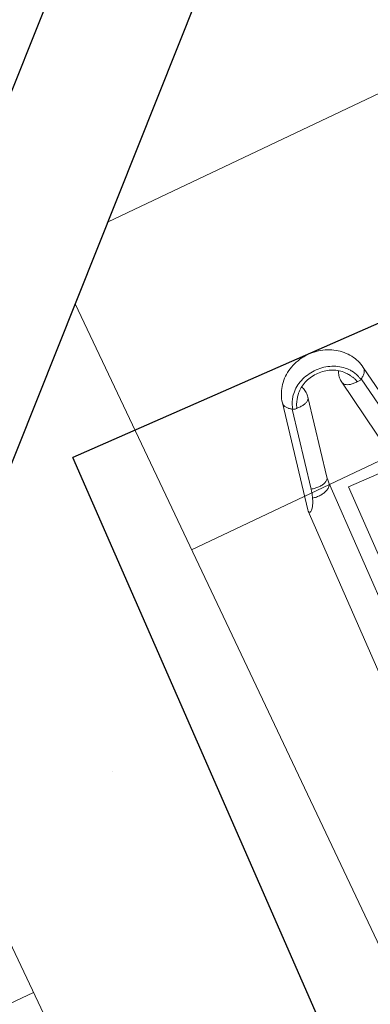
# Model space of a CAD drawing. Header units: metres. Extents: x 134157 to 138734, y 451157 to 455772.
# Tile 477 of 656: x 136617.244 to 136617.499, y 453792.23 to 453792.946. Entities that reach past the tile are written whole.
import ezdxf

# ---------------------------------------------------------------- set-up
doc = ezdxf.new("R2010")
doc.units = ezdxf.units.M
doc.linetypes.add('HIDDEN__G5', pattern=[1.125, 0.75, -0.375])
doc.layers.add('-DR-alg-hulplijnen', color=210, linetype='Continuous', plot=False)
doc.layers.add('-DR-nw-gr-arc-gras', color=7, linetype='Continuous', true_color=0xb5d5a4)
for name, color, linetype in [('-DR-nw-inr-fietsparkeren Tulip enkele beugel', 2, 'Continuous'), ('-DR-nw-maatvoering', 3, 'Continuous'), ('-DR-nw-vh-band 10x20 ob', 2, 'HIDDEN__G5'), ('-DR-nw-vh-kantverharding', 3, 'Continuous'), ('VELOPA-FIG25', 1, 'Continuous')]:
    doc.layers.add(name, color=color, linetype=linetype)
doc.layers.add('-DR-nw-vh-arc-sbs df bruinrood Broeder Alarmstraat', color=7, linetype='Continuous', lineweight=9, true_color=0xd8beb6)
doc.styles.add('2-5TXT', font='arial.ttf')
doc.styles.add('Drong', font='txt', dxfattribs={"height": 1.8})
doc.dimstyles.new('Drong', dxfattribs={"dimtxt": 1.8, "dimasz": 2.5, "dimexe": 0, "dimexo": 0, "dimgap": 0.9, "dimtad": 1, "dimzin": 0, "dimdsep": 46, "dimtxsty": 'Drong', "dimblk": 'dimblk-wit', "dimcen": 0, "dimse1": 1, "dimse2": 1, "dimclrd": 256, "dimclre": 1, "dimclrt": 7, "dimadec": 0, "dimazin": 0, "dimtfac": 1, "dimtmove": 0, "dimatfit": 3, "dimfxl": 1, "dimtolj": 1, "dimtzin": 0, "dimarcsym": 0})
doc.dimstyles.new('VELOPA-drukwerk', dxfattribs={"dimscale": 0, "dimtxt": 2.5, "dimasz": 2, "dimexe": 1, "dimexo": 1, "dimgap": 1, "dimtad": 1, "dimdec": 0, "dimdsep": 46, "dimtxsty": '2-5TXT', "dimcen": 8, "dimadec": 1, "dimazin": 0, "dimtfac": 1, "dimtdec": 0, "dimtmove": 0, "dimatfit": 3, "dimfxl": 1, "dimtolj": 1, "dimtzin": 0, "dimarcsym": 0})
pattern_1 = [(115.3356253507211, (136419.7180158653, 453326.2367068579), (-0.2236810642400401, -0.1059037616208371), [0.06, -0.187485]), (205.3356253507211, (136419.7180158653, 453326.2367068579), (0.1059037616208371, -0.22368106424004), [0.06, -0.187485])]

# ---------------------------------------------------------------- blocks, each defined once
blk = doc.blocks.new('*D482')
at = {"layer": '-DR-alg-hulplijnen', "color": 0, "lineweight": -2, "ltscale": 4, "transparency": 16777216}
for p, q in [((-1.268533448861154e-15, -770.7167233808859), (-1.92714493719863e-14, -1064.726652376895)), ((3625, -770.7167233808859), (3625, -1064.726652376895)), ((41.43344676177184, -1044.009928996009), (3583.566553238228, -1044.009928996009))]:
    blk.add_line(p, q, dxfattribs=at)
at = {"layer": '-DR-alg-hulplijnen', "color": 0, "ltscale": 4, "transparency": 16777216}
for points in [[(41.43344676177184, -1037.104354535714), (41.43344676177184, -1050.915503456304), (-1.800291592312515e-14, -1044.009928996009)], [(3583.566553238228, -1037.104354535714), (3583.566553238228, -1050.915503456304), (3625, -1044.009928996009)]]:
    blk.add_solid(points, dxfattribs=at)
at = {"layer": 'Defpoints', "color": 0, "ltscale": 4, "transparency": 16777216}
for p in [(0, -750), (3625, -750), (3625, -1044.009928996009)]:
    blk.add_point(p, dxfattribs=at)
at = {"layer": '-DR-alg-hulplijnen', "color": 0, "ltscale": 4, "transparency": 16777216, "insert": (1812.5, -996.8320429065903), "char_height": 51.79180845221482, "attachment_point": 5, "style": '2-5TXT'}
blk.add_mtext('\\A1;3625', dxfattribs=at)
blk = doc.blocks.new('*D481')
at = {"layer": '-DR-alg-hulplijnen', "color": 0, "lineweight": -2, "ltscale": 4, "transparency": 16777216}
for p, q in [((3645.716723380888, 3.331503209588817e-15), (4009.119275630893, 6.177109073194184e-14)), ((3988.402552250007, -41.4334467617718), (3988.402552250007, -708.5665532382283)), ((3645.716723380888, -750.0000000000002), (4009.119275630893, -750.0000000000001))]:
    blk.add_line(p, q, dxfattribs=at)
at = {"layer": '-DR-alg-hulplijnen', "color": 0, "ltscale": 4, "transparency": 16777216}
for points in [[(3981.496977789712, -41.43344676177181), (3995.308126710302, -41.4334467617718), (3988.402552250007, 5.843958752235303e-14)], [(3981.496977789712, -708.5665532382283), (3995.308126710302, -708.5665532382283), (3988.402552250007, -750.0000000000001)]]:
    blk.add_solid(points, dxfattribs=at)
at = {"layer": 'Defpoints', "color": 0, "ltscale": 4, "transparency": 16777216}
for p in [(3625.000000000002, 0), (3625.000000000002, -750.0000000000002), (3988.402552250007, -750.0000000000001)]:
    blk.add_point(p, dxfattribs=at)
at = {"layer": '-DR-alg-hulplijnen', "color": 0, "ltscale": 4, "transparency": 16777216, "insert": (3941.242330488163, -375.0000000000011), "char_height": 51.79180845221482, "attachment_point": 5, "rotation": 90, "style": '2-5TXT'}
blk.add_mtext('\\A1;750', dxfattribs=at)
blk = doc.blocks.new('dimblk-wit')
at = {"color": 7}
blk.add_line((2.842170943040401e-14, -0.3333333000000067), (-2.842170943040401e-14, 0.3333333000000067), dxfattribs=at)
blk.add_solid([(0, 0), (-0.7999999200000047, 0.1999999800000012), (-0.7999999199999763, -0.1999999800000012)], dxfattribs=at)
blk = doc.blocks.new('*D634')
at = {"layer": '-DR-nw-maatvoering', "lineweight": -2, "transparency": 16777216}
blk.add_line((136616.4696596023, 453791.6460135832), (136622.2968280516, 453806.2631956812), dxfattribs=at)
at = {"layer": 'Defpoints', "color": 0, "transparency": 16777216}
for p in [(136622.4819835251, 453806.7276496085), (136622.889603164, 453806.5651512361), (136616.6921237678, 453791.0190612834)]:
    blk.add_point(p, dxfattribs=at)
at = {"layer": '-DR-nw-maatvoering', "lineweight": -2, "transparency": 16777216, "xscale": 0.5, "yscale": 0.5, "zscale": 0.5}
for p, rotation in [((136622.481983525, 453806.7276496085), 68.26520454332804), ((136616.2845041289, 453791.1815596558), 248.2652045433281)]:
    blk.add_blockref('dimblk-wit', p, dxfattribs=dict(at, rotation=rotation))
at = {"layer": '-DR-nw-maatvoering', "color": 7, "transparency": 16777216, "insert": (136619.0454071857, 453799.089283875), "char_height": 0.36, "attachment_point": 5, "rotation": 68.26520454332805, "style": 'Drong'}
blk.add_mtext('\\A1;16.75', dxfattribs=at)
blk = doc.blocks.new('Fietsenrek Tulip enkel')
at = {"layer": '-DR-alg-hulplijnen', "ltscale": 4}
for p in [(0, -750), (1925, 0), (0, -750)]:
    blk.add_line(p, (0, 0), dxfattribs=at)
at = {"layer": 'VELOPA-FIG25', "color": 252, "linetype": 'Continuous', "lineweight": 9}
for p, q in [((103.445198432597, -141.092851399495), (24.7611135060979, -155.4074385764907)), ((103.4953466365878, -141.0843735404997), (104.3279730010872, -141.0000270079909)), ((289.0747259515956, -141.0000270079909), (104.3279730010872, -141.0000270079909)), ((90.52735133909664, -149.3569318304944), (31.82041158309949, -160.0371806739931)), ((87.1837503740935, -163.3921170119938), (28.47681061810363, -174.0723658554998)), ((289.0747259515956, -163.0000270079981), (91.51472595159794, -163.0000270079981)), ((272.0747259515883, -174.9999999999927), (100.0747259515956, -174.9999999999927)), ((100.0747259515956, -174.9999999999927), (100.0747259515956, -211.9999999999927)), ((28.47681061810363, -200.9276341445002), (87.1837503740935, -211.6078829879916)), ((103.4455032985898, -233.9072040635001), (24.7611135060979, -219.5925614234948)), ((31.82041158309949, -214.9628193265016), (90.52735133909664, -225.6430681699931))]:
    blk.add_line(p, q, dxfattribs=at)
for points, start_tangent, end_tangent in [([(104.32797300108, -141.0000270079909), (105.1764229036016, -141.166496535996), (105.600572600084, -141.6901262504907), (105.4679042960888, -142.5042838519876), (104.7749708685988, -143.484854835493), (103.5278335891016, -144.5640353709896), (101.7686759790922, -145.6635126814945), (99.5995506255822, -146.7155038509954), (97.03399418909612, -147.7221090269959)], (1, 0), (-0.9419036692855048, -0.3358831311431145)), ([(90.52735133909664, -149.3569318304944), (91.15725216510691, -152.214398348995), (91.3652646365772, -155.0970937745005), (91.13662053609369, -157.8003560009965), (90.48755286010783, -160.1322621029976), (89.46414332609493, -161.9272542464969), (88.13905072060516, -163.0578937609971), (87.18319054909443, -163.3891032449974)], (0.2858925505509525, -0.9582616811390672), (-0.983181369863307, -0.1826318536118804)), ([(97.03400300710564, -147.7221056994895), (95.09443993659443, -148.3306103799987), (92.91885164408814, -148.8729414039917), (90.52735133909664, -149.3569318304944)], (-0.9419022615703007, -0.3358870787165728), (-0.9838514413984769, -0.1789869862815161)), ([(91.51475757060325, -163.0000270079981), (93.178763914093, -162.5671808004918), (94.71187839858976, -161.3027068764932), (95.99337920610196, -159.3061184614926), (96.92241296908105, -156.73454568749), (97.42586524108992, -153.7903695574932), (97.46411464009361, -150.7052947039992), (97.03399418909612, -147.7221090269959)], (0.999999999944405, 1.054467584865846e-05), (-0.2241302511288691, 0.9745591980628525)), ([(24.7611135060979, -155.4074385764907), (19.14376912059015, -157.0652507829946), (13.87236267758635, -159.9406807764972), (9.114124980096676, -164.0306635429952), (5.219208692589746, -169.1009184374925), (2.327639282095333, -174.9864850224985), (0.5918333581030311, -181.3896108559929), (0.07353635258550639, -188.0131356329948), (0.7727153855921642, -194.579288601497), (2.637431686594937, -200.807050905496), (5.579269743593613, -206.4664182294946), (9.414349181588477, -211.2827506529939), (14.05237355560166, -215.1825751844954), (19.19232902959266, -217.9548315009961), (24.7611135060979, -219.5925614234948)], (-0.983851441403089, -0.1789869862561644), (0.983851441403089, -0.1789869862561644)), ([(30.30414061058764, -157.9713149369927), (30.15763604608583, -157.8094691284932), (28.32559077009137, -156.2476563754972), (26.4315540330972, -155.4431968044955), (24.76116710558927, -155.4077375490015)], (-0.6644453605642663, 0.7473368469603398), (-0.9843069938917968, -0.1764645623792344)), ([(24.1800182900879, -163.8860103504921), (22.90062625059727, -164.8322112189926), (19.08326201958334, -168.6452845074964), (16.04933466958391, -173.3538662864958), (13.94294118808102, -178.7343215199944), (12.86412515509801, -184.5311044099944), (12.86412515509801, -190.4688955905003), (13.94294118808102, -196.265678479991), (16.04933466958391, -201.646133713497), (19.08326201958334, -206.3547154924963), (22.90062625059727, -210.1677887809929), (24.17994005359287, -211.1139359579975)], (-0.8245152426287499, -0.5658397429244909), (0.8245128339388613, -0.5658432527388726)), ([(24.22689580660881, -163.8539275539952), (24.1800182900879, -163.8860103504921)], (-0.8259553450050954, -0.5637355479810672), (-0.8245152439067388, -0.5658397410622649)), ([(28.94894521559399, -161.4267252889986), (27.32012088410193, -162.0957491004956), (24.22689580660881, -163.8539275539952)], (-0.9405147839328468, -0.3397527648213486), (-0.8259553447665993, -0.5637355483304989)), ([(32.5400509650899, -163.5944346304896), (31.44119068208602, -163.8441429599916), (30.36417544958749, -164.2146163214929), (29.32165456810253, -164.7269297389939), (28.30435985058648, -165.3428625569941)], (-0.9838514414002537, -0.1789869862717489), (-0.8435050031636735, -0.5371213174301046)), ([(28.4763383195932, -174.069811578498), (29.37389892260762, -173.7683434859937), (30.66083157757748, -172.7241860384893), (31.67599090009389, -171.0600173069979), (32.35294266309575, -168.8847441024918), (32.64738567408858, -166.3407210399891), (32.5400509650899, -163.5944346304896)], (0.9833312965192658, 0.1818228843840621), (-0.1098320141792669, 0.9939501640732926)), ([(29.96658833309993, -161.0892946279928), (28.94894521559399, -161.4267252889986)], (-0.957219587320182, -0.2893625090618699), (-0.9405147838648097, -0.3397527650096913)), ([(32.13184113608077, -160.5658669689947), (29.96658833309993, -161.0892946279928)], (-0.9838514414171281, -0.1789869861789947), (-0.9572195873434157, -0.289362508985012)), ([(31.82041158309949, -160.0371806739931), (30.30414061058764, -157.9713149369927)], (-0.5225610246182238, 0.8526018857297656), (-0.6644453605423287, 0.7473368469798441)), ([(32.13184113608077, -160.5658669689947), (31.97716792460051, -160.2980555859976), (31.82041158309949, -160.0371806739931)], (-0.4927040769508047, 0.8701969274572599), (-0.5225610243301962, 0.852601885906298)), ([(32.5400509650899, -163.5944346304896), (32.6606472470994, -162.6134896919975), (32.51539651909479, -161.5356570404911), (32.13184113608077, -160.5658669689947)], (0.2771192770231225, 0.9608355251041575), (-0.4927040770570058, 0.8701969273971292)), ([(91.51419536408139, -163.0000270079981), (90.06369162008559, -163.0438454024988), (88.61830882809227, -163.1749256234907), (87.18375083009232, -163.392116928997)], (-0.9999999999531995, -9.674766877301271e-06), (-0.9838514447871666, -0.1789869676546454)), ([(26.43623787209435, -166.5070876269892), (23.95953010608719, -168.2088345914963), (20.77789664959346, -171.452457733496), (18.2522160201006, -175.4443901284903), (16.49244053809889, -180.0084710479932), (15.58560895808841, -184.9280144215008), (15.5770356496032, -189.9770138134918), (16.469434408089, -194.9092306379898), (18.2218899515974, -199.4948759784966), (20.74959772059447, -203.5115700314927), (23.94148396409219, -206.776490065), (26.43622115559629, -208.4929033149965)], (-0.8680330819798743, -0.49650636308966), (0.8680325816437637, -0.496507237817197)), ([(28.30435985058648, -165.3428625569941), (27.28787270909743, -165.9929081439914), (26.43630344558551, -166.5071969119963)], (-0.8435050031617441, -0.5371213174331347), (-0.8680964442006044, -0.4963955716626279)), ([(28.47681061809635, -174.0723658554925), (24.92543728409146, -174.2537519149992), (21.42385014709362, -173.5164753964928), (19.89243902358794, -172.8758784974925)], (-0.9838514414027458, -0.1789869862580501), (-0.8981584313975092, 0.4396719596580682)), ([(28.47681061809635, -200.9276341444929), (24.92543728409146, -200.7462480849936), (21.42385014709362, -201.4835246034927), (19.89152508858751, -202.1245689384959)], (-0.9838514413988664, 0.1789869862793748), (-0.8981267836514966, -0.4397366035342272)), ([(32.5400509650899, -211.4055653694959), (32.64738588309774, -208.6592848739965), (32.35294543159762, -206.1152693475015), (31.67599471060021, -203.9399913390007), (30.66085536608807, -202.2758419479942), (29.37387634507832, -201.2316450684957), (28.47635638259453, -200.9301898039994)], (0.1098320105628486, 0.9939501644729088), (-0.9833303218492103, 0.1818281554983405)), ([(24.17994005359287, -211.1139359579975), (24.22689580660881, -211.1460724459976)], (0.8245128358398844, -0.565843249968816), (0.8259553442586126, -0.5637355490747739)), ([(24.22689580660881, -211.1460724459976), (27.32012088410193, -212.9042508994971), (28.95078634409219, -213.5739397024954)], (0.8259553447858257, -0.5637355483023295), (0.9405474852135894, -0.3396622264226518)), ([(26.43628704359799, -208.4927937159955), (27.28239129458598, -209.0036420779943), (28.29319613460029, -209.6500282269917)], (0.8680969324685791, -0.4963947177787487), (0.8433674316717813, -0.537337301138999)), ([(28.29319613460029, -209.6500282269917), (29.3065651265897, -210.2646043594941), (30.34736615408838, -210.778350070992), (31.42910950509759, -211.1524894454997), (32.5400509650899, -211.4055653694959)], (0.8433674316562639, -0.5373373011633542), (0.9838514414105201, -0.1789869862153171)), ([(28.95078634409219, -213.5739397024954), (29.96658833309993, -213.9107053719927)], (0.9405474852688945, -0.3396622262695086), (0.9572195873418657, -0.2893625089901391)), ([(29.96658833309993, -213.9107053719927), (32.13184113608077, -214.4341330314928)], (0.9572195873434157, -0.289362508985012), (0.9838514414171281, -0.1789869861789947)), ([(32.13184113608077, -214.4341330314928), (31.97716792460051, -214.7019444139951), (31.82041158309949, -214.9628193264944)], (-0.4927040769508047, -0.8701969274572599), (-0.5225610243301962, -0.852601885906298)), ([(32.5400509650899, -211.4055653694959), (32.6606472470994, -212.3865103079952), (32.51539651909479, -213.4643429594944), (32.13184113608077, -214.4341330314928)], (0.2771192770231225, -0.9608355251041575), (-0.4927040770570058, -0.8701969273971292)), ([(24.76116710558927, -219.5922624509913), (26.4315540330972, -219.5568031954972), (28.32559077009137, -218.7523436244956), (30.15763604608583, -217.1905308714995), (30.30414832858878, -217.0286763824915)], (0.9843069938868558, -0.1764645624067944), (0.6644446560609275, 0.7473374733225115)), ([(30.30414832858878, -217.0286763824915), (31.82041158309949, -214.9628193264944)], (0.6644446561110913, 0.747337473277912), (0.5225610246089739, 0.8526018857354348))]:
    blk.add_spline(points, degree=3, dxfattribs=dict(at, start_tangent=start_tangent, end_tangent=end_tangent))
at = {"layer": '-DR-alg-hulplijnen', "ltscale": 4}
dim = blk.add_linear_dim(base=(3988.402552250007, -750.0000000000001), p1=(3625, 0), p2=(3625, -750), angle=90, dimstyle='VELOPA-drukwerk', override={"dimscale": 20.71672338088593}, dxfattribs=at)
dim.commit()
dim.dimension.update_dxf_attribs({"geometry": '*D481', "text_midpoint": (3941.242330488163, -375.0000000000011)})
dim = blk.add_linear_dim(base=(3625, -1044.009928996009), p1=(0, -750), p2=(3625, -750), dimstyle='VELOPA-drukwerk', override={"dimscale": 20.71672338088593}, dxfattribs=at)
dim.commit()
dim.dimension.update_dxf_attribs({"geometry": '*D482', "text_midpoint": (1812.5, -996.8320429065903)})

msp = doc.modelspace()

# ---------------------------------------------------------------- hatches: boundary and pattern name
at = {"layer": '-DR-nw-gr-arc-gras', "transparency": 33554687}
h = msp.add_hatch(dxfattribs=at)
h.set_pattern_fill('AGR-BOLLEN', color=256, scale=0.1, pattern_type=2)
h.set_pattern_definition(pattern_1)
edge = h.paths.add_edge_path()
edge.add_arc((-7000776.809524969, 3043164.567559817), 7592527.997363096, 340.0567505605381, 340.0572256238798)
edge.add_line((136455.7815594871, 453494.2542758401), (136455.1236032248, 453494.4934109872))
edge.add_arc((380495.2223584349, 364992.5484406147), 259592.3035530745, 160.0666568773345, 160.0804453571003)
edge.add_line((136433.832290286, 453435.7615323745), (136433.813485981, 453435.768343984))
edge.add_line((136433.813485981, 453435.768343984), (136432.1794965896, 453431.2550945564))
edge.add_line((136432.1794965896, 453431.2550945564), (136432.198303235, 453431.2482893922))
edge.add_line((136432.198303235, 453431.2482893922), (136431.6776287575, 453429.8696050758))
edge.add_line((136431.6776287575, 453429.8696050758), (136432.3363505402, 453429.6312341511))
edge.add_line((136432.3363505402, 453429.6312341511), (136434.3092713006, 453435.0765756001))
h = msp.add_hatch(dxfattribs=at)
h.set_pattern_fill('AGR-BOLLEN', color=256, scale=0.1, pattern_type=2)
h.set_pattern_definition(pattern_1)
edge = h.paths.add_edge_path()
edge.add_line((136644.2753070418, 454017.4218487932), (136643.9350728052, 454016.4814706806))
edge.add_line((136643.9350728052, 454016.4814706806), (136643.8839339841, 454016.3403207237))
edge.add_line((136643.8839339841, 454016.3403207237), (136644.542212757, 454016.1016536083))
edge.add_arc((1711333.983143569, -116117.4265426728), 1674723.581774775, 160.0956720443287, 160.096657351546, ccw=False)
edge.add_line((136654.3469492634, 454043.1812754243), (136653.6888597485, 454043.419891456))
edge.add_line((136653.6888597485, 454043.419891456), (136653.6378049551, 454043.2789838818))
edge.add_line((136653.6378049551, 454043.2789838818), (136653.2975354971, 454042.3386559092))
edge.add_line((136653.2975354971, 454042.3386559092), (136644.2753070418, 454017.4218487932))
at = {"layer": '-DR-nw-vh-arc-sbs df bruinrood Broeder Alarmstraat', "transparency": 33554687}
h = msp.add_hatch(dxfattribs=at)
h.set_pattern_fill('AVH-SBS_DIKFORMAAT_KEPER', color=256, scale=3.5, angle=45, pattern_type=2)
h.set_pattern_definition([(115.3356253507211, (136419.7180158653, 453326.2367068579), (-0.321614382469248, 0.1149290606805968), [0.9660000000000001, -0.483]), (25.33562535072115, (136419.0632007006, 453325.9266788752), (-0.321614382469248, 0.1149290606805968), [0.966, -0.483]), (115.3356253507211, (136419.3505233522, 453326.7307148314), (-0.321614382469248, 0.1149290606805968), [0, -1.449]), (115.3356253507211, (136419.3389369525, 453326.1908287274), (-0.321614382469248, 0.1149290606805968), [0, -1.449])])
h.paths.add_polyline_path([(136622.8075498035, 453806.5944730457), (136616.6100704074, 453791.048383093), (136618.5044023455, 453790.3142710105), (136624.631343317, 453805.9024352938)])

# ---------------------------------------------------------------- linework, layer by layer
at = {"layer": '-DR-nw-vh-band 10x20 ob', "ltscale": 0.9}
msp.add_lwpolyline([(136618.468267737, 453790.2210278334), (136616.4797900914, 453790.9916242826), (136622.7510776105, 453806.7228584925), (136624.6668201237, 453805.9959307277)], dxfattribs=at)
at = {"layer": '-DR-nw-vh-kantverharding'}
msp.add_lwpolyline([(136618.5044023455, 453790.3142710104), (136616.6100704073, 453791.0483830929), (136622.8075498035, 453806.5944730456), (136624.631343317, 453805.9024352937)], dxfattribs=at)

# ---------------------------------------------------------------- block references
at = {"layer": '-DR-nw-inr-fietsparkeren Tulip enkele beugel', "xscale": -0.001, "yscale": 0.001, "zscale": 0.001, "rotation": 113.6629406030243}
for p in [(136618.8018645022, 453796.1289452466), (136618.5076277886, 453795.4390722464), (136618.0519427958, 453794.6103107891), (136617.6659537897, 453793.6221891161), (136617.2823580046, 453792.6277093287)]:
    msp.add_blockref('Fietsenrek Tulip enkel', p, dxfattribs=at)

# ---------------------------------------------------------------- dimensions: what is measured, and where the dimension line sits
at = {"layer": '-DR-nw-maatvoering'}
dim = msp.add_aligned_dim(p1=(136616.6921237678, 453791.0190612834), p2=(136622.889603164, 453806.5651512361), distance=0.4388160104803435, dimstyle='Drong', override={"dimrnd": 0.05, "dimtfill": 0}, dxfattribs=at)
dim.commit()
dim.dimension.update_dxf_attribs({"geometry": '*D634', "text_midpoint": (136619.0454071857, 453799.089283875)})

doc.saveas('drawing.dxf')
